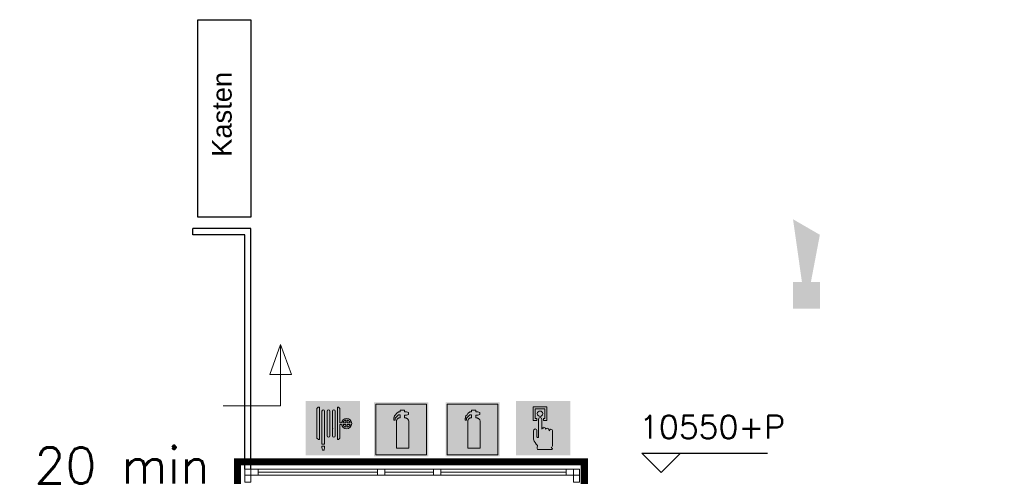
# Model space of a CAD drawing. Header units: millimetres. Extents: x -13022 to 1371524, y -38729 to 632593.
# Tile 346 of 381: x 1154600 to 1162761, y -5673 to -1886. Entities that reach past the tile are written whole.
import ezdxf

# ---------------------------------------------------------------- set-up
doc = ezdxf.new("R2010")
doc.units = ezdxf.units.MM
doc.header["$LTSCALE"] = 35
doc.linetypes.add('AI9-LType1', pattern=[1.69333, 0.846665, -0.846665])
doc.linetypes.add('DASHED', pattern=[200, 100, -100])
for name, color, linetype in [('A LIJN 7', 7, 'Continuous'), ('LAYER102', 1, 'Continuous'), ('LAYER28', 7, 'Continuous'), ('LAYER30', 7, 'Continuous')]:
    doc.layers.add(name, color=color, linetype=linetype)
for name, color, linetype, lineweight in [('A OPMER', 10, 'Continuous', 50), ('Al65----_beveiliging-inst', 92, 'Continuous', 9), ('B6 TEKST', 7, 'Continuous', 25), ('B95 tekst', 7, 'Continuous', 25), ('brandveiligheid voorzieningen', 10, 'Continuous', 9)]:
    doc.layers.add(name, color=color, linetype=linetype, lineweight=lineweight)
doc.styles.add('Algemeen', font='simplex.shx', dxfattribs={"height": 2.5})
doc.styles.add('SIMPLEX', font='SIMPLEX.SHX', dxfattribs={"width": 0.75})
doc.styles.get("Standard").update_dxf_attribs({"font": 'simplex.shx'})

# ---------------------------------------------------------------- blocks, each defined once
blk = doc.blocks.new('Handbrandblusser')
at = {"ltscale": 0.1}
h = blk.add_hatch(color=10, dxfattribs=at)
h.paths.add_polyline_path([(15.59, 7.19), (8.59, 7.19), (8.59, 0.19), (15.59, 0.19)])
h.paths.add_polyline_path([(11.41, 1.1), (13.13, 1.1), (13.13, 4.76), (13.13, 4.79), (13.12, 4.84), (13.11, 4.88), (13.09, 4.95), (13.06, 5), (13.03, 5.06), (12.99, 5.11), (12.95, 5.14), (12.92, 5.17), (12.85, 5.21), (12.8, 5.24), (12.76, 5.26), (12.7, 5.28), (12.64, 5.29), (12.6, 5.29), (12.54, 5.29), (12.54, 5.67), (12.81, 5.67), (13.08, 5.75), (13.08, 6.04), (12.82, 6.12), (12.54, 6.12), (12.54, 6.32), (11.94, 6.32), (11.94, 6.13), (11.75, 6.13), (11.72, 6.12), (11.68, 6.1), (11.64, 6.08), (11.59, 6.04), (11.53, 5.96), (11.44, 5.86), (11.31, 5.71), (11.15, 5.54), (11.13, 5.49), (11.11, 5.46), (11.1, 5.42), (11.09, 5.39), (11.09, 5.35), (11.08, 5.32), (11.08, 5.28), (11.08, 5.25), (11.07, 5.18), (11.07, 5.13), (11.07, 5.07), (11.07, 4.98), (11.24, 4.98), (11.26, 5.23), (11.71, 5.7), (11.94, 5.7), (11.94, 5.31), (11.92, 5.3), (11.89, 5.3), (11.85, 5.3), (11.81, 5.28), (11.76, 5.27), (11.72, 5.25), (11.69, 5.24), (11.66, 5.22), (11.63, 5.2), (11.6, 5.17), (11.58, 5.15), (11.56, 5.13), (11.53, 5.11), (11.51, 5.08), (11.5, 5.06), (11.49, 5.04), (11.47, 5.02), (11.46, 4.99), (11.45, 4.97), (11.44, 4.94), (11.43, 4.91), (11.42, 4.88), (11.41, 4.84), (11.41, 4.8), (11.41, 4.77)], flags=16)
at = {"layer": 'brandveiligheid voorzieningen', "ltscale": 0.1, "true_color": 0xffffff}
blk.add_hatch(color=7, dxfattribs=at).paths.add_polyline_path([(13.13, 4.76), (13.13, 4.79), (13.12, 4.84), (13.11, 4.88), (13.09, 4.95), (13.06, 5), (13.03, 5.06), (12.99, 5.11), (12.95, 5.14), (12.92, 5.17), (12.85, 5.21), (12.8, 5.24), (12.76, 5.26), (12.7, 5.28), (12.64, 5.29), (12.6, 5.29), (12.54, 5.29), (12.54, 5.67), (12.81, 5.67), (13.08, 5.75), (13.08, 6.04), (12.82, 6.12), (12.54, 6.12), (12.54, 6.32), (11.94, 6.32), (11.94, 6.13), (11.75, 6.13), (11.72, 6.12), (11.68, 6.1), (11.64, 6.08), (11.59, 6.04), (11.53, 5.96), (11.44, 5.86), (11.31, 5.71), (11.15, 5.54), (11.13, 5.49), (11.11, 5.46), (11.1, 5.42), (11.09, 5.39), (11.09, 5.35), (11.08, 5.32), (11.08, 5.28), (11.08, 5.25), (11.07, 5.18), (11.07, 5.13), (11.07, 5.07), (11.07, 4.98), (11.24, 4.98), (11.26, 5.23), (11.71, 5.7), (11.94, 5.7), (11.94, 5.31), (11.92, 5.3), (11.89, 5.3), (11.85, 5.3), (11.81, 5.28), (11.76, 5.27), (11.72, 5.25), (11.69, 5.24), (11.66, 5.22), (11.63, 5.2), (11.6, 5.17), (11.58, 5.15), (11.56, 5.13), (11.53, 5.11), (11.51, 5.08), (11.5, 5.06), (11.49, 5.04), (11.47, 5.02), (11.46, 4.99), (11.45, 4.97), (11.44, 4.94), (11.43, 4.91), (11.42, 4.88), (11.41, 4.84), (11.41, 4.8), (11.41, 4.77), (11.41, 1.1), (13.13, 1.1)])
at = {"color": 10, "lineweight": 5, "ltscale": 0.1}
blk.add_lwpolyline([(11.41, 1.1), (11.41, 4.77), (11.41, 4.8), (11.41, 4.84), (11.42, 4.88), (11.43, 4.91), (11.44, 4.94), (11.45, 4.97), (11.46, 4.99), (11.47, 5.02), (11.49, 5.04), (11.5, 5.06), (11.51, 5.08), (11.53, 5.11), (11.56, 5.13), (11.58, 5.15), (11.6, 5.17), (11.63, 5.2), (11.66, 5.22), (11.69, 5.24), (11.72, 5.25), (11.76, 5.27), (11.81, 5.28), (11.85, 5.3), (11.89, 5.3), (11.92, 5.3), (11.94, 5.31), (11.94, 5.7), (11.71, 5.7), (11.26, 5.23), (11.24, 4.98), (11.07, 4.98), (11.07, 5.07), (11.07, 5.13), (11.07, 5.18), (11.08, 5.25), (11.08, 5.28), (11.08, 5.32), (11.09, 5.35), (11.09, 5.39), (11.1, 5.42), (11.11, 5.46), (11.13, 5.49), (11.15, 5.54), (11.31, 5.71), (11.44, 5.86), (11.53, 5.96), (11.59, 6.04), (11.64, 6.08), (11.68, 6.1), (11.72, 6.12), (11.75, 6.13), (11.94, 6.13), (11.94, 6.32), (12.54, 6.32), (12.54, 6.12), (12.82, 6.12), (13.08, 6.04), (13.08, 5.75), (12.81, 5.67), (12.54, 5.67), (12.54, 5.29), (12.6, 5.29), (12.64, 5.29), (12.7, 5.28), (12.76, 5.26), (12.8, 5.24), (12.85, 5.21), (12.92, 5.17), (12.95, 5.14), (12.99, 5.11), (13.03, 5.06), (13.06, 5), (13.09, 4.95), (13.11, 4.88), (13.12, 4.84), (13.13, 4.79), (13.13, 4.76), (13.13, 1.1), (11.41, 1.1)], dxfattribs=at)
at = {"layer": 'Al65----_beveiliging-inst', "color": 7, "true_color": 0xffffff}
blk.add_solid([(8.34, -0.06), (15.84, -0.06), (8.34, 7.44), (15.84, 7.44)], dxfattribs=at)
at = {"layer": 'brandveiligheid voorzieningen', "color": 10, "ltscale": 0.1}
blk.add_lwpolyline([(8.59, 0.19), (15.59, 0.19), (15.59, 7.19), (8.59, 7.19)], close=True, dxfattribs=at)
blk = doc.blocks.new('Brandslanghaspel')
at = {"layer": 'brandveiligheid voorzieningen', "true_color": 0xffffff}
h = blk.add_hatch(color=7, dxfattribs=at)
h.paths.add_polyline_path([(-1.8131, 2.183), (-1.9809, 2.183), (-2.1753, 2.364), (-2.1753, 6.484), (-1.9926, 6.664), (-1.8131, 6.664)])
edge = h.paths.add_edge_path()
edge.add_arc((0.1717, 6.0972), 0.1929, 92.01096, 177.98904)
edge.add_line((-0.0211, 6.104), (-0.0214, 6.104))
edge.add_line((-0.0214, 6.104), (-0.0214, 2.702))
edge.add_line((-0.0214, 2.702), (-0.0211, 2.702))
edge.add_arc((0.1723, 2.7114), 0.1936, 182.797634, 267.821774)
edge.add_arc((0.1573, 2.7114), 0.1935, 272.254329, 357.218746)
edge.add_line((0.3506, 2.702), (0.3515, 2.702))
edge.add_line((0.3515, 2.702), (0.3515, 6.104))
edge.add_line((0.3515, 6.104), (0.3506, 6.104))
edge.add_arc((0.1577, 6.0971), 0.193, 2.044103, 87.86341)
edge = h.paths.add_edge_path()
edge.add_arc((-0.5787, 6.0971), 0.1931, 92.060571, 177.939429)
edge.add_line((-0.7716, 6.104), (-0.772, 6.104))
edge.add_line((-0.772, 6.104), (-0.772, 2.702))
edge.add_line((-0.772, 2.702), (-0.7716, 2.702))
edge.add_arc((-0.5779, 2.7118), 0.194, 182.897198, 267.72221)
edge.add_arc((-0.5933, 2.7119), 0.194, 272.272353, 357.077445)
edge.add_line((-0.3995, 2.702), (-0.3992, 2.702))
edge.add_line((-0.3992, 2.702), (-0.3992, 6.104))
edge.add_line((-0.3992, 6.104), (-0.3995, 6.104))
edge.add_arc((-0.5926, 6.0969), 0.1933, 2.115671, 87.915125)
edge = h.paths.add_edge_path()
edge.add_arc((-1.2963, 6.0968), 0.1933, 91.999029, 177.877887)
edge.add_line((-1.4894, 6.104), (-1.4894, 1.535))
edge.add_line((-1.4894, 1.535), (-1.1166, 1.535))
edge.add_line((-1.1166, 1.535), (-1.1166, 6.104))
edge.add_line((-1.1166, 6.104), (-1.1173, 6.104))
edge.add_arc((-1.3103, 6.097), 0.1931, 2.063956, 87.843556)
h.paths.add_polyline_path([(-1.1151, 1.102), (-1.1833, 0.701), (-1.4224, 0.701), (-1.4903, 1.105), (-1.4903, 1.263), (-1.1151, 1.263)])
edge = h.paths.add_edge_path()
edge.add_line((1.0007, 4.4891), (1.0007, 6.484))
edge.add_line((1.0007, 6.484), (0.8176, 6.664))
edge.add_line((0.8176, 6.664), (0.6385, 6.664))
edge.add_line((0.6385, 6.664), (0.6385, 2.183))
edge.add_line((0.6385, 2.183), (0.8062, 2.183))
edge.add_line((0.8062, 2.183), (1.0007, 2.364))
edge.add_line((1.0007, 2.364), (1.0007, 4.285))
edge.add_line((1.0007, 4.285), (1.2228, 4.285))
edge.add_arc((1.8866, 4.3396), 0.666, 184.705084, 271.930478)
edge.add_arc((1.8807, 4.4237), 0.7502, 272.163802, 357.883832)
edge.add_arc((1.8818, 4.3683), 0.7492, 2.116162, 87.915616)
edge.add_arc((1.9315, 4.3762), 0.7412, 91.743139, 171.242832)
edge.add_arc((1.0182, -221.511), 226, 89.954163, 90.004437)
edge = h.paths.add_edge_path(flags=16)
edge.add_line((1.8026, 4.285), (1.8026, 3.9))
edge.add_arc((1.921, 4.4072), 0.5208, 193.569519, 256.860438, ccw=False)
edge.add_line((1.4147, 4.285), (1.8026, 4.285))
edge = h.paths.add_edge_path(flags=16)
edge.add_line((1.8026, 4.891), (1.8026, 4.489))
edge.add_line((1.8026, 4.489), (1.4112, 4.489))
edge.add_arc((1.9212, 4.384), 0.5207, 103.167599, 168.363278, ccw=False)
edge = h.paths.add_edge_path(flags=16)
edge.add_arc((1.8987, 4.3853), 0.5189, 11.524706, 78.048247)
edge.add_line((2.0062, 4.893), (2.0062, 4.489))
edge.add_line((2.0062, 4.489), (2.4072, 4.489))
edge = h.paths.add_edge_path(flags=16)
edge.add_arc((1.8971, 4.4077), 0.5212, 282.079218, 346.387144)
edge.add_line((2.4037, 4.285), (2.0062, 4.285))
edge.add_line((2.0062, 4.285), (2.0062, 3.898))
at = {"layer": 'Al65----_beveiliging-inst', "color": 7, "true_color": 0xffffff}
blk.add_solid([(-3.75, 0), (3.75, 0), (-3.75, 7.5), (3.75, 7.5)], dxfattribs=at)
blk.add_solid([(-3.75, 0), (3.75, 0), (-3.75, 7.5), (3.75, 7.5)], dxfattribs=at)
at = {"layer": 'Al65----_beveiliging-inst', "color": 10}
blk.add_solid([(-3.5, 0.25), (3.5, 0.25), (-3.5, 7.25), (3.5, 7.25)], dxfattribs=at)
at = {"layer": 'brandveiligheid voorzieningen', "color": 7, "true_color": 0xffffff}
for points in [[(-2.1753, 6.484), (-1.9926, 6.664)], [(-2.1753, 2.364), (-2.1753, 6.484)], [(-1.9926, 6.664), (-1.8131, 6.664)], [(-1.8131, 6.664), (-1.8131, 2.183)], [(-1.4894, 6.104), (-1.4894, 1.535)], [(-1.1166, 6.104), (-1.1173, 6.104)], [(-1.1166, 1.535), (-1.1166, 6.104)], [(-0.7716, 6.104), (-0.772, 6.104)], [(-0.772, 6.104), (-0.772, 2.702)], [(-0.3992, 6.104), (-0.3995, 6.104)], [(-0.3992, 2.702), (-0.3992, 6.104)], [(-0.0211, 6.104), (-0.0214, 6.104)], [(-0.0214, 6.104), (-0.0214, 2.702)], [(0.3515, 6.104), (0.3506, 6.104)], [(0.3515, 2.702), (0.3515, 6.104)], [(0.8176, 6.664), (0.6385, 6.664)], [(0.6385, 6.664), (0.6385, 2.183)], [(1.0007, 6.484), (0.8176, 6.664)], [(1.0007, 4.4891), (1.0007, 6.484)], [(1.0007, 2.364), (1.0007, 4.285)], [(1.0007, 4.285), (1.2228, 4.285)], [(1.8026, 4.489), (1.4112, 4.489)], [(1.4147, 4.285), (1.8026, 4.285)], [(1.8026, 4.891), (1.8026, 4.489)], [(1.8026, 4.285), (1.8026, 3.9)], [(2.0062, 4.489), (2.0062, 4.893)], [(2.4072, 4.489), (2.0062, 4.489)], [(2.0062, 3.898), (2.0062, 4.285)], [(2.0062, 4.285), (2.4037, 4.285)], [(-1.9809, 2.183), (-2.1753, 2.364)], [(-1.8131, 2.183), (-1.9809, 2.183)], [(-1.4894, 1.535), (-1.1166, 1.535)], [(-0.772, 2.702), (-0.7716, 2.702)], [(-0.3995, 2.702), (-0.3992, 2.702)], [(-0.0214, 2.702), (-0.0211, 2.702)], [(0.3506, 2.702), (0.3515, 2.702)], [(0.6385, 2.183), (0.8062, 2.183)], [(0.8062, 2.183), (1.0007, 2.364)], [(-1.4903, 1.105), (-1.4903, 1.263)], [(-1.4903, 1.263), (-1.1151, 1.263)], [(-1.4224, 0.701), (-1.4903, 1.105)], [(-1.1833, 0.701), (-1.4224, 0.701)], [(-1.1151, 1.102), (-1.1833, 0.701)], [(-1.1151, 1.263), (-1.1151, 1.102)]]:
    blk.add_lwpolyline(points, dxfattribs=at)
for points in [[(-1.303, 6.29, 0.3933), (-1.4894, 6.104)], [(-1.1173, 6.104, 0.3928), (-1.303, 6.29)], [(-0.5856, 6.29, 0.3933), (-0.7716, 6.104)], [(-0.3995, 6.104, 0.3929), (-0.5856, 6.29)], [(0.1649, 6.29, 0.3938), (-0.0211, 6.104)], [(0.3506, 6.104, 0.393), (0.1649, 6.29)], [(1.199, 4.489, 0.00021936), (1.0007, 4.4891)], [(1.909, 5.117, 0.3615), (1.199, 4.489)], [(1.2228, 4.285, 0.4001), (1.909, 3.674)], [(1.4112, 4.489, -0.2924), (1.8026, 4.891)], [(1.8026, 3.9, -0.2834), (1.4147, 4.285)], [(2.6304, 4.396, 0.3929), (1.909, 5.117)], [(1.909, 3.674, 0.3925), (2.6304, 4.396)], [(2.0062, 4.893, -0.2987), (2.4072, 4.489)], [(2.4037, 4.285, -0.2882), (2.0062, 3.898)], [(-0.7716, 2.702, 0.388), (-0.5856, 2.518)], [(-0.5856, 2.518, 0.3879), (-0.3995, 2.702)], [(-0.0211, 2.702, 0.389), (0.1649, 2.518)], [(0.1649, 2.518, 0.3887), (0.3506, 2.702)]]:
    blk.add_lwpolyline(points, format="xyb", dxfattribs=at)
blk.add_point((0, 3.75), dxfattribs=at)
blk = doc.blocks.new('Handbrandmelder')
at = {"layer": 'brandveiligheid voorzieningen', "true_color": 0xffffff}
h = blk.add_hatch(color=7, dxfattribs=at)
h.paths.add_polyline_path([(-1.3623, 6.704), (-1.3623, 4.818), (-0.8616, 4.818), (-0.8616, 5.105), (-1.0867, 5.105), (-1.0867, 6.416), (0.2412, 6.416), (0.2412, 5.105), (0.0423, 5.105), (0.0423, 4.818), (0.5292, 4.818), (0.5292, 6.704)])
edge = h.paths.add_edge_path()
edge.add_line((-0.7744, 0.795), (1.2172, 0.795))
edge.add_arc((1.1848, 0.9151), 0.1244, 285.097845, 344.573813)
edge.add_arc((1.1955, 0.8747), 0.1095, 3.814851, 78.556999)
edge.add_arc((1.2155, 1.0811), 0.0991, 186.406081, 271.011898, ccw=False)
edge.add_arc((0.8951, 1.4295), 0.4225, 301.679206, 358.707701)
edge.add_line((1.3175, 1.42), (1.3175, 3.356))
edge.add_arc((1.0815, 3.3696), 0.2364, 356.700991, 450.505791)
edge.add_arc((1.0751, 3.3423), 0.2637, 89.061593, 168.70314)
edge.add_line((0.8165, 3.394), (0.8165, 3.518))
edge.add_arc((0.5556, 3.5071), 0.2611, 2.39047, 87.792584)
edge.add_arc((0.5705, 3.5064), 0.2616, 91.041001, 151.564737)
edge.add_line((0.3404, 3.631), (0.3404, 3.643))
edge.add_arc((0.0798, 3.6324), 0.2608, 2.337798, 87.799547)
edge.add_arc((0.0991, 3.6332), 0.26, 92.052962, 177.832561)
edge.add_line((-0.1607, 3.643), (-0.1607, 4.967))
edge.add_arc((-0.411, 4.968), 0.2503, 359.76141, 447.144807)
edge.add_arc((-0.3888, 4.9577), 0.2605, 92.124608, 177.943914)
edge.add_line((-0.6492, 4.967), (-0.6492, 2.557))
edge.add_arc((-0.7221, 2.5577), 0.0729, 299.050174, 359.424387, ccw=False)
edge.add_line((-0.6867, 2.494), (-0.7618, 2.457))
edge.add_line((-0.7618, 2.457), (-0.7868, 2.457))
edge.add_line((-0.7868, 2.457), (-0.8745, 2.569))
edge.add_line((-0.8745, 2.569), (-0.8745, 3.419))
edge.add_arc((-1.0861, 3.4433), 0.213, 353.435435, 446.970057)
edge.add_arc((-1.078, 3.4209), 0.2351, 89.220046, 180.466534)
edge.add_line((-1.3131, 3.419), (-1.3131, 2.282))
edge.add_line((-1.3131, 2.282), (-1.3131, 2.219))
edge.add_arc((0.9801, 3.0528), 2.4401, 199.980806, 224.025181)
edge.add_arc((-28.5646, 4.7292), 27.994, 352.668719, 353.081248, ccw=False)
edge.add_arc((-0.073, 1.0253), 0.7382, 169.723152, 198.178085)
edge = h.paths.add_edge_path(flags=17)
edge.add_arc((-0.4353, 5.7799), 0.3921, 271.833261, 357.970029)
edge.add_arc((-0.4345, 5.7425), 0.3917, 3.443844, 88.288775)
edge.add_arc((-0.4184, 5.7498), 0.3842, 90.654144, 177.583048)
edge.add_arc((-0.4087, 5.7816), 0.3939, 182.273303, 267.953611)
at = {"layer": 'Al65----_beveiliging-inst', "color": 7, "true_color": 0xffffff}
blk.add_solid([(-3.75, 0), (3.75, 0), (-3.75, 7.5), (3.75, 7.5)], dxfattribs=at)
at = {"layer": 'Al65----_beveiliging-inst', "color": 10}
blk.add_solid([(-3.5, 0.25), (3.5, 0.25), (-3.5, 7.25), (3.5, 7.25)], dxfattribs=at)
at = {"layer": 'brandveiligheid voorzieningen', "color": 7, "true_color": 0xffffff}
for points in [[(-1.3623, 6.704), (-1.3623, 4.818)], [(0.5292, 6.704), (-1.3623, 6.704)], [(-1.0867, 5.105), (-1.0867, 6.416)], [(-1.0867, 6.416), (0.2412, 6.416)], [(0.2412, 6.416), (0.2412, 5.105)], [(0.5292, 4.818), (0.5292, 6.704)], [(-1.3623, 4.818), (-0.8616, 4.818)], [(-0.8616, 5.105), (-1.0867, 5.105)], [(-0.8616, 4.818), (-0.8616, 5.105)], [(-0.6492, 4.967), (-0.6492, 2.557)], [(-0.1607, 3.643), (-0.1607, 4.967)], [(0.2412, 5.105), (0.0423, 5.105)], [(0.0423, 5.105), (0.0423, 4.818)], [(0.0423, 4.818), (0.5292, 4.818)], [(-1.3131, 3.419), (-1.3131, 2.282)], [(-0.8745, 2.569), (-0.8745, 3.419)], [(0.3404, 3.631), (0.3404, 3.643)], [(0.8165, 3.394), (0.8165, 3.518)], [(1.3175, 1.42), (1.3175, 3.356)], [(-1.3131, 2.282), (-1.3131, 2.219)], [(-0.7868, 2.457), (-0.8745, 2.569)], [(-0.7618, 2.457), (-0.7868, 2.457)], [(-0.6867, 2.494), (-0.7618, 2.457)], [(-0.7744, 0.795), (1.2172, 0.795)]]:
    blk.add_lwpolyline(points, dxfattribs=at)
for points in [[(-0.8023, 5.766, -0.3986), (-0.4228, 6.134)], [(-0.4228, 5.388, -0.3923), (-0.8023, 5.766)], [(-0.4228, 6.134, -0.3881), (-0.0435, 5.766)], [(-0.0435, 5.766, -0.3946), (-0.4228, 5.388)], [(-0.3985, 5.218, 0.393), (-0.6492, 4.967)], [(-0.1607, 4.967, 0.4009), (-0.3985, 5.218)], [(-1.0748, 3.656, 0.4206), (-1.3131, 3.419)], [(-0.8745, 3.419, 0.4324), (-1.0748, 3.656)], [(0.0898, 3.893, 0.3928), (-0.1607, 3.643)], [(0.3404, 3.643, 0.3912), (0.0898, 3.893)], [(0.5657, 3.768, 0.2704), (0.3404, 3.631)], [(0.8165, 3.518, 0.3909), (0.5657, 3.768)], [(1.0794, 3.606, 0.3622), (0.8165, 3.394)], [(1.3175, 3.356, 0.4338), (1.0794, 3.606)], [(-1.3131, 2.219, 0.1053), (-0.7744, 1.357)], [(-0.6492, 2.557, -0.2697), (-0.6867, 2.494)], [(1.117, 1.07, 0.2541), (1.3175, 1.42)], [(-0.7994, 1.157, 0.1248), (-0.7744, 0.795)], [(-0.7744, 1.357, -0.0018), (-0.7994, 1.157)], [(1.2172, 0.982, -0.3869), (1.117, 1.07)], [(1.3047, 0.882, 0.3382), (1.2172, 0.982)], [(1.2172, 0.795, 0.2655), (1.3047, 0.882)]]:
    blk.add_lwpolyline(points, format="xyb", dxfattribs=at)
blk.add_point((0, 3.75), dxfattribs=at)
blk = doc.blocks.new('Signaalgever (akoestisch)')
at = {"layer": 'Al65----_beveiliging-inst', "color": 10, "linetype": 'Continuous'}
for points in [[(3.71, 0), (3.71, 3.71), (0, 0), (0, 3.71)], [(10.23, 0), (12.38, 3.71), (3.71, 1.24), (3.71, 2.48)]]:
    blk.add_solid(points, dxfattribs=at)

msp = doc.modelspace()

# ---------------------------------------------------------------- linework, layer by layer
at = {"layer": 'A LIJN 7', "ltscale": 0.1}
for p, q in [((1156517.09, -3616.842), (1156034.586, -3616.842)), ((1156034.586, -3670.513), (1156034.586, -3616.842)), ((1156467.09, -3670.513), (1156034.586, -3670.513)), ((1156467.09, -5612.945), (1156467.09, -3670.513)), ((1156517.09, -5612.945), (1156517.09, -3616.842))]:
    msp.add_line(p, q, dxfattribs=at)
msp.add_lwpolyline([(1156077.11, -1886.016), (1156517.09, -1886.016), (1156517.09, -3525.345), (1156077.11, -3525.345)], close=True, dxfattribs=at)
at = {"layer": 'Al65----_beveiliging-inst', "color": 130, "linetype": 'AI9-LType1', "lineweight": 0, "ltscale": 0.1, "const_width": 60, "flags": 128}
msp.add_lwpolyline([(1156405.548, -5553.342), (1159279.791, -5553.342), (1159279.791, -11356.77), (1156405.548, -11356.77)], close=True, dxfattribs=at)
at = {"layer": 'B95 tekst'}
for p, q in [((1159756.58, -5481.64), (1160798.464, -5481.64)), ((1159756.58, -5481.64), (1159916.582, -5641.641)), ((1160076.583, -5481.64), (1159916.582, -5641.641))]:
    msp.add_line(p, q, dxfattribs=at)
at = {"layer": 'LAYER28', "color": 7, "linetype": 'Continuous', "lineweight": 18}
for points in [[(1156763.027, -4579.927), (1156763.027, -5089.927), (1156286.277, -5089.927)], [(1156517.09, -5612.945), (1156467.09, -5612.945), (1156467.09, -5662.945)], [(1159239.527, -5662.945), (1159239.527, -5612.945), (1159189.527, -5612.945)]]:
    msp.add_lwpolyline(points, dxfattribs=at)
at = {"layer": 'LAYER28', "color": 7, "linetype": 'DASHED', "lineweight": 18}
for points in [[(1156763.027, -4579.927), (1156763.027, -5089.927), (1156286.277, -5089.927)], [(1156517.09, -5612.945), (1156467.09, -5612.945), (1156467.09, -5662.945)], [(1159239.527, -5662.945), (1159239.527, -5612.945), (1159189.527, -5612.945)]]:
    msp.add_lwpolyline(points, dxfattribs=at)
at = {"layer": 'LAYER28', "color": 7, "linetype": 'Continuous', "lineweight": 18}
msp.add_lwpolyline([(1156854.027, -4829.927), (1156672.027, -4829.927), (1156763.027, -4579.927)], close=True, dxfattribs=at)
at = {"layer": 'LAYER28', "color": 7, "linetype": 'DASHED', "lineweight": 18}
msp.add_lwpolyline([(1156854.027, -4829.927), (1156672.027, -4829.927), (1156763.027, -4579.927)], close=True, dxfattribs=at)
at = {"layer": 'LAYER30', "color": 7, "linetype": 'Continuous', "lineweight": 18}
for points in [[(1156577.09, -5662.945), (1156517.09, -5662.945), (1156517.09, -5612.945), (1156577.09, -5612.945)], [(1157625.84, -5662.945), (1157565.84, -5662.945), (1157565.84, -5612.945), (1157625.84, -5612.945)], [(1157625.84, -5662.945), (1157565.84, -5662.945), (1157565.84, -5612.945), (1157625.84, -5612.945)], [(1158091.09, -5662.945), (1158031.09, -5662.945), (1158031.09, -5612.945), (1158091.09, -5612.945)], [(1158091.09, -5662.945), (1158031.09, -5662.945), (1158031.09, -5612.945), (1158091.09, -5612.945)], [(1159189.527, -5662.945), (1159129.527, -5662.945), (1159129.527, -5612.945), (1159189.527, -5612.945)], [(1156467.09, -5722.945), (1156467.09, -5662.945), (1156517.09, -5662.945), (1156517.09, -5722.945)], [(1159239.527, -5662.945), (1159239.527, -5722.945), (1159189.527, -5722.945), (1159189.527, -5662.945)]]:
    msp.add_lwpolyline(points, close=True, dxfattribs=at)
for points in [[(1157565.84, -5612.945), (1156577.09, -5612.945)], [(1158031.09, -5612.945), (1157625.84, -5612.945)], [(1159129.527, -5612.945), (1158091.09, -5612.945)], [(1157565.84, -5637.945), (1156577.09, -5637.945)], [(1157565.84, -5662.945), (1156577.09, -5662.945)], [(1158031.09, -5637.945), (1157625.84, -5637.945)], [(1158031.09, -5662.945), (1157625.84, -5662.945)], [(1159129.527, -5637.945), (1158091.09, -5637.945)], [(1159129.527, -5662.945), (1158091.09, -5662.945)]]:
    msp.add_lwpolyline(points, dxfattribs=at)

# ---------------------------------------------------------------- block references
at = {"ltscale": 0.1, "xscale": 60, "yscale": 60, "zscale": 60, "rotation": 90}
msp.add_blockref('Signaalgever (akoestisch)', (1161232.37, -4284.083), dxfattribs=at)
at = {"ltscale": 0.1, "xscale": 60, "yscale": 60, "zscale": 60}
for p in [(1157037.628, -5505.349), (1157628.98, -5505.349)]:
    msp.add_blockref('Handbrandblusser', p, dxfattribs=at)
at = {"layer": 'A OPMER', "ltscale": 0.1, "xscale": 60, "yscale": 60, "zscale": 60}
msp.add_blockref('Brandslanghaspel', (1157194.541, -5499.752), dxfattribs=at)
at = {"layer": 'Al65----_beveiliging-inst', "xscale": 60, "yscale": 60, "zscale": 60}
msp.add_blockref('Handbrandmelder', (1158938.379, -5499.753), dxfattribs=at)

# ---------------------------------------------------------------- texts
at = {"layer": 'B6 TEKST', "style": 'SIMPLEX'}
msp.add_text('10550+P', height=192, dxfattribs=at).set_placement((1159733.9, -5360.656))
at = {"layer": 'B95 tekst', "style": 'Algemeen'}
msp.add_text('20 min', height=300, dxfattribs=at).set_placement((1154721.595, -5733.128))
at = {"layer": 'LAYER102', "color": 7, "linetype": 'Continuous', "lineweight": 0, "insert": (1156359.075, -3023.615), "char_height": 162, "width": 916.8681, "attachment_point": 7, "rotation": 90, "line_spacing_factor": 1.333333}
msp.add_mtext('{\\fArial|b0|i0|c0|p34;Kasten}', dxfattribs=at)
at = {"layer": 'LAYER102', "color": 7, "linetype": 'Continuous', "lineweight": 0, "insert": (1268481.667, -5540.351), "char_height": 162, "attachment_point": 7, "line_spacing_factor": 1.333333}
msp.add_mtext('\\pi-742.15;{\\fArial|b0|i0|c0|p34;verkeersruimte\\P\\pi-398.65;69,4 m2}', dxfattribs=at)

doc.saveas('drawing.dxf')
